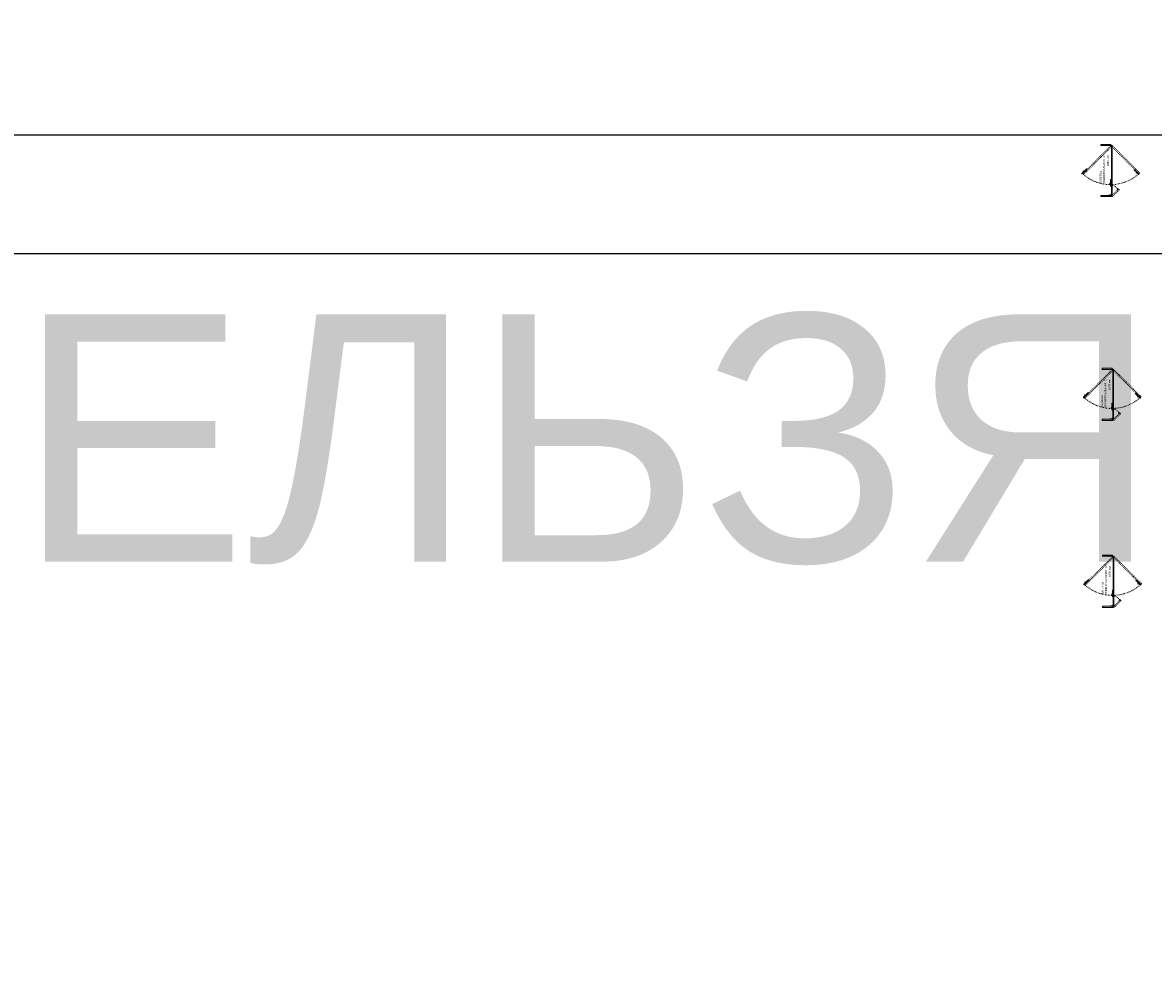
# Model space of a CAD drawing. Header units: millimetres. Extents: x -714384 to 30604203, y -92609 to 65084.
# Tile 467 of 656: x -39513 to -16668, y -72437 to -53116. Entities that reach past the tile are written whole.
import ezdxf
from ezdxf import colors
from ezdxf.entities.mleader import LeaderData, LeaderLine
from ezdxf.math import Vec2, Vec3

# ---------------------------------------------------------------- set-up
doc = ezdxf.new("R2010")
doc.units = ezdxf.units.MM
for name, pattern in [('ACAD_ISO02W100', [15, 12, -3]), ('ACAD_ISO03W100', [30, 12, -18]), ('Base$0$ACAD_ISO03W100', [30, 12, -18]), ('JIS_02_1.0', [2, 1, -1]), ('JIS_02_1.2', [2.5, 1.25, -1.25])]:
    doc.linetypes.add(name, pattern=pattern)
doc.layers.get('0').update_dxf_attribs({"lineweight": 0})
doc.layers.get('Defpoints').update_dxf_attribs({"color": 30})
doc.layers.add('06_АР_Мебель', color=4, linetype='Continuous', lineweight=9)
doc.layers.add('27_Сечения', color=7, linetype='Continuous', lineweight=0)
doc.styles.add('_ТЕКСТОВЫЙ', font='arial.ttf', dxfattribs={"width": 0.8})
doc.styles.get("Standard").update_dxf_attribs({"font": 'arial.ttf'})

# ---------------------------------------------------------------- blocks, each defined once
blk = doc.blocks.new('*U696')
at = {"color": 252, "linetype": 'ACAD_ISO02W100', "lineweight": 0, "true_color": 0x939598}
blk.add_line((-23610, -53702), (-23608, -53701), dxfattribs=at)
at = {"layer": '06_АР_Мебель', "linetype": 'Base$0$ACAD_ISO03W100', "lineweight": 0}
for p, q in [((-23718, -53625), (-23703, -53610)), ((-23718, -53625), (-23155, -54188)), ((-23703, -53610), (-23139, -54173)), ((-24154, -54188), (-24170, -54204)), ((-24029, -54345), (-24170, -54204)), ((-24158, -54184), (-24124, -54184)), ((-24013, -54330), (-24154, -54188)), ((-24135, -54179), (-24151, -54194)), ((-24148, -54197), (-24148, -54189)), ((-24148, -54189), (-24133, -54189)), ((-24135, -54179), (-24110, -54204)), ((-24133, -54171), (-24117, -54186)), ((-24127, -54181), (-24124, -54184)), ((-24124, -54184), (-24124, -54197)), ((-24029, -54345), (-24013, -54330)), ((-23700, -54744), (-23137, -54181)), ((-23685, -54760), (-23122, -54197)), ((-23685, -54760), (-23700, -54744))]:
    blk.add_line(p, q, dxfattribs=at)
at = {"layer": '06_АР_Мебель', "linetype": 'ACAD_ISO02W100', "lineweight": 0}
for p, q in [((-23700, -53608), (-23705, -53603)), ((-23704, -53603), (-23700, -53607)), ((-23691, -53600), (-23696, -53595)), ((-23686, -53623), (-23688, -53624)), ((-23688, -53624), (-23610, -53702)), ((-23686, -53620), (-23681, -53625)), ((-23608, -53701), (-23686, -53623)), ((-23673, -53617), (-23683, -53627)), ((-23674, -53618), (-23679, -53613)), ((-23663, -53627), (-23673, -53617)), ((-23673, -53637), (-23663, -53627)), ((-23671, -53635), (-23664, -53642)), ((-23666, -53644), (-23658, -53636)), ((-23662, -53630), (-23664, -53628)), ((-23662, -53630), (-23655, -53623)), ((-23652, -53625), (-23659, -53633)), ((-23657, -53635), (-23659, -53633)), ((-23654, -53636), (-23644, -53646)), ((-23644, -53650), (-23652, -53658)), ((-23650, -53656), (-23642, -53665)), ((-23635, -53658), (-23643, -53649)), ((-23635, -53658), (-23643, -53666)), ((-23621, -53668), (-23631, -53658)), ((-23629, -53680), (-23621, -53672)), ((-23622, -53687), (-23612, -53677)), ((-23612, -53677), (-23602, -53687)), ((-23602, -53687), (-23612, -53697)), ((-23710, -54733), (-23715, -54738)), ((-23702, -54741), (-23707, -54747)), ((-23707, -54746), (-23703, -54742)), ((-23692, -54716), (-23697, -54721)), ((-23683, -54705), (-23693, -54715)), ((-23693, -54715), (-23683, -54724)), ((-23690, -54728), (-23685, -54723)), ((-23609, -54650), (-23687, -54728)), ((-23680, -54704), (-23687, -54696)), ((-23687, -54728), (-23686, -54730)), ((-23686, -54730), (-23608, -54652)), ((-23685, -54694), (-23677, -54701)), ((-23673, -54715), (-23683, -54705)), ((-23680, -54704), (-23682, -54706)), ((-23675, -54699), (-23677, -54701)), ((-23675, -54713), (-23668, -54706)), ((-23674, -54695), (-23664, -54686)), ((-23666, -54707), (-23674, -54700)), ((-23652, -54676), (-23661, -54685)), ((-23660, -54686), (-23652, -54693)), ((-23654, -54692), (-23645, -54684)), ((-23642, -54663), (-23652, -54673)), ((-23652, -54677), (-23644, -54685)), ((-23630, -54671), (-23638, -54663)), ((-23633, -54654), (-23623, -54644)), ((-23623, -54664), (-23633, -54654)), ((-23623, -54644), (-23613, -54654)), ((-23608, -54652), (-23609, -54650))]:
    blk.add_line(p, q, dxfattribs=at)
at = {"layer": '06_АР_Мебель', "linetype": 'Continuous', "lineweight": 0}
for p, q in [((-24140, -53975), (-24165, -53975)), ((-24140, -54186), (-24140, -53975)), ((-24133, -54131), (-24131, -54173)), ((-23110, -53975), (-23132, -53975)), ((-23132, -54175), (-23132, -53975)), ((-23110, -54175), (-23110, -53975)), ((-24165, -54186), (-24140, -54186)), ((-24161, -54204), (-24161, -54188)), ((-24161, -54188), (-23924, -54188)), ((-24161, -54204), (-23924, -54204)), ((-24133, -54173), (-24131, -54173)), ((-23949, -54184), (-23944, -54184)), ((-23917, -54174), (-23925, -54174)), ((-23925, -54184), (-23917, -54184)), ((-23924, -54204), (-23924, -54188)), ((-23813, -54186), (-23923, -54186)), ((-23923, -54186), (-23923, -54188)), ((-23923, -54188), (-23813, -54188)), ((-23922, -54188), (-23133, -54188)), ((-23922, -54204), (-23922, -54188)), ((-23922, -54204), (-23133, -54204)), ((-23917, -54172), (-23917, -54186)), ((-23903, -54172), (-23917, -54172)), ((-23903, -54186), (-23903, -54172)), ((-23900, -54174), (-23903, -54174)), ((-23903, -54184), (-23893, -54184)), ((-23900, -54174), (-23900, -54164)), ((-23896, -54164), (-23896, -54174)), ((-23893, -54174), (-23896, -54174)), ((-23893, -54186), (-23893, -54175)), ((-23890, -54172), (-23876, -54172)), ((-23862, -54174), (-23874, -54174)), ((-23874, -54184), (-23862, -54184)), ((-23873, -54175), (-23873, -54186)), ((-23862, -54175), (-23862, -54186)), ((-23845, -54172), (-23859, -54172)), ((-23842, -54186), (-23842, -54175)), ((-23832, -54172), (-23818, -54172)), ((-23832, -54186), (-23832, -54172)), ((-23818, -54172), (-23818, -54186)), ((-23813, -54188), (-23813, -54186)), ((-23133, -54188), (-23133, -54204)), ((-23132, -54175), (-23110, -54175))]:
    blk.add_line(p, q, dxfattribs=at)
at = {"layer": '06_АР_Мебель', "lineweight": 0}
for p, q in [((-24134, -54130), (-24140, -54130)), ((-24140, -54130), (-24140, -54180)), ((-24134, -54130), (-24140, -54130)), ((-24140, -54130), (-24140, -54180)), ((-24133, -54131), (-24140, -54131)), ((-24133, -54131), (-24140, -54131)), ((-24140, -54155), (-24140, -54140)), ((-24136, -54140), (-24140, -54140)), ((-24140, -54140), (-24136, -54155)), ((-24140, -54155), (-24136, -54140)), ((-24140, -54155), (-24140, -54140)), ((-24136, -54140), (-24140, -54140)), ((-24140, -54140), (-24136, -54155)), ((-24140, -54155), (-24136, -54140)), ((-24136, -54140), (-24136, -54155)), ((-24136, -54140), (-24136, -54155)), ((-24134, -54131), (-24134, -54130)), ((-24134, -54131), (-24134, -54130)), ((-24162, -54182), (-24123, -54182)), ((-24158, -54197), (-24158, -54182)), ((-24123, -54197), (-24158, -54197)), ((-24141, -54182), (-24141, -54181)), ((-24136, -54187), (-24141, -54182)), ((-24136, -54155), (-24140, -54155)), ((-24136, -54155), (-24140, -54155)), ((-24140, -54180), (-24115, -54180)), ((-24139, -54179), (-24127, -54179)), ((-24133, -54173), (-24133, -54180)), ((-24133, -54180), (-24133, -54177)), ((-24131, -54173), (-24128, -54173)), ((-24128, -54187), (-24128, -54187)), ((-24127, -54179), (-24127, -54175)), ((-24127, -54184), (-24127, -54175)), ((-24123, -54182), (-24123, -54197)), ((-24114, -54182), (-24114, -54183))]:
    blk.add_line(p, q, dxfattribs=at)
at = {"layer": '06_АР_Мебель', "linetype": 'JIS_02_1.2', "lineweight": 0}
for p, q in [((-23942, -54173), (-23950, -54173)), ((-23942, -54185), (-23950, -54185))]:
    blk.add_line(p, q, dxfattribs=at)
at = {"layer": '06_АР_Мебель', "linetype": 'ACAD_ISO02W100', "lineweight": 0}
for points in [[(-23703, -53610), (-23689, -53623), (-23678, -53612), (-23691, -53598)], [(-23700, -54744), (-23687, -54731), (-23698, -54720), (-23712, -54733)]]:
    blk.add_lwpolyline(points, close=True, dxfattribs=at)
for points in [[(-23700, -53607), (-23686, -53620)], [(-23693, -53600), (-23679, -53613)], [(-23710, -54735), (-23697, -54721)], [(-23703, -54742), (-23690, -54728)]]:
    blk.add_lwpolyline(points, dxfattribs=at)
at = {"layer": '06_АР_Мебель', "linetype": 'Continuous', "lineweight": 0}
blk.add_lwpolyline([(-24165, -53975), (-24165, -54186)], dxfattribs=at)
at = {"layer": '06_АР_Мебель', "linetype": 'Base$0$ACAD_ISO03W100', "lineweight": 0}
for points in [[(-24158, -54184), (-24158, -54197)], [(-24013, -54307), (-24025, -54318), (-24015, -54328), (-24003, -54317), (-24013, -54307)]]:
    blk.add_lwpolyline(points, dxfattribs=at)
at = {"layer": '06_АР_Мебель', "lineweight": 0}
blk.add_lwpolyline([(-24114, -54183), (-24114, -54191)], dxfattribs=at)
at = {"layer": '06_АР_Мебель', "linetype": 'Base$0$ACAD_ISO03W100', "lineweight": 0}
blk.add_lwpolyline([(-23924, -54204, -0.084973), (-24029, -54345)], format="xyb", dxfattribs=at)
at = {"layer": '06_АР_Мебель', "linetype": 'Continuous', "lineweight": 0}
blk.add_lwpolyline([(-23944, -54188), (-23925, -54188), (-23925, -54172), (-23944, -54172)], close=True, dxfattribs=at)
at = {"layer": '06_АР_Мебель', "linetype": 'JIS_02_1.2', "lineweight": 0}
for points in [[(-23944, -54174), (-23925, -54174)], [(-23944, -54184), (-23925, -54184)]]:
    blk.add_lwpolyline(points, dxfattribs=at)
at = {"layer": '06_АР_Мебель', "linetype": 'Continuous', "lineweight": 0}
for centre, radius in [((-24150, -53979), 2), ((-23121, -54075), 2), ((-23959, -54195), 2), ((-23842, -54195), 2), ((-23133, -54182), 6), ((-23133, -54182), 5)]:
    blk.add_circle(centre, radius, dxfattribs=at)
at = {"layer": '06_АР_Мебель', "lineweight": 0}
blk.add_circle((-24132, -54184), 2, dxfattribs=at)
at = {"layer": '06_АР_Мебель', "linetype": 'ACAD_ISO03W100', "lineweight": 0}
blk.add_arc((-23082, -54175), 840, 139.1426, 222.6426, dxfattribs=at)
at = {"layer": '06_АР_Мебель', "linetype": 'ACAD_ISO02W100', "lineweight": 0}
for centre, radius, start, end in [((-23700, -53600), 6.12, 57.6804, 212.3196), ((-23700, -53600), 5.12, 57.6804, 212.3196), ((-23660, -53631), 2.5, 171.8699, 278.1301), ((-23656, -53638), 3, 45, 135), ((-23657, -53620), 4, 315, 356.4096), ((-23649, -53620), 4, 273.5904, 176.4096), ((-23649, -53628), 4, 93.5904, 135), ((-23646, -53648), 3, 315, 45), ((-23633, -53660), 3, 45, 135), ((-23623, -53670), 3, 315, 45), ((-23710, -54741), 6.12, 147.6804, 302.3196), ((-23710, -54741), 5.12, 147.6804, 302.3196), ((-23690, -54691), 4, 3.5904, 266.4096), ((-23690, -54699), 4, 45, 86.4096), ((-23682, -54691), 4, 183.5904, 225), ((-23679, -54701), 2.5, 261.8699, 8.1301), ((-23672, -54698), 3, 135, 225), ((-23662, -54688), 3, 45, 135), ((-23650, -54675), 3, 135, 225), ((-23640, -54665), 3, 45, 135)]:
    blk.add_arc(centre, radius, start, end, dxfattribs=at)
at = {"layer": '06_АР_Мебель', "lineweight": 0}
for centre, radius, start, end in [((-24139, -54181), 1.5, 90, 180), ((-24132, -54184), 5, 225, 315), ((-24129, -54175), 2, 0, 80.2176), ((-24132, -54184), 5, 315, 0), ((-24115, -54182), 1.5, 0, 90)]:
    blk.add_arc(centre, radius, start, end, dxfattribs=at)
at = {"layer": '06_АР_Мебель', "linetype": 'JIS_02_1.0', "lineweight": 0}
blk.add_arc((-23948, -54179), 6.12, 102.6804, 257.3196, dxfattribs=at)
at = {"layer": '06_АР_Мебель', "linetype": 'Continuous', "lineweight": 0}
for centre, radius, start, end in [((-23948, -54179), 5.12, 102.6804, 257.3196), ((-23898, -54158), 4, 318.5904, 221.4096), ((-23904, -54164), 4, 0, 41.4096), ((-23898, -54173), 2.5, 216.8699, 323.1301), ((-23892, -54164), 4, 138.5904, 180), ((-23890, -54175), 3, 90, 180), ((-23876, -54175), 3, 0, 90), ((-23859, -54175), 3, 90, 180), ((-23845, -54175), 3, 0, 90)]:
    blk.add_arc(centre, radius, start, end, dxfattribs=at)
at = {"flags": 1}
for tag, p in [('ДОГОВОР', (-23822, -54385)), ('ДОП_ИНФОРМАЦИЯ', (-23820, -54330)), ('КОД_ОБОРУДОВАНИЯ', (-23820, -54278))]:
    blk.add_attdef(tag, p, '', height=25, dxfattribs=at)
at = {"layer": '06_АР_Мебель', "lineweight": 0, "insert": (-23900, -53954), "char_height": 40, "attachment_point": 1}
blk.add_mtext_dynamic_manual_height_columns('{\\C7;КАЛИТКА УНИВЕРСАЛЬНАЯ  C}', width=588.92, gutter_width=12.5, heights=[0], dxfattribs=at)
at = {"layer": 'Defpoints', "lineweight": 0, "insert": (-23550, -54100), "char_height": 40, "attachment_point": 1}
blk.add_mtext_dynamic_manual_height_columns('{\\C1;1050 мм}', width=500, gutter_width=12.5, heights=[0], dxfattribs=at)
blk = doc.blocks.new('_Dot')
at = {"color": 0, "linetype": 'ByBlock', "lineweight": -2}
blk.add_line((-0.5, 0), (-1, 0), dxfattribs=at)
at = {"color": 0, "linetype": 'ByBlock', "const_width": 0.5}
blk.add_lwpolyline([(-0.25, 0, 1), (0.25, 0, 1)], format="xyb", close=True, dxfattribs=at)

msp = doc.modelspace()

# ---------------------------------------------------------------- linework, layer by layer
at = {"layer": 'Defpoints', "color": 1}
msp.add_lwpolyline([(-158394.8, -24951.8), (39622.9, -24951.8), (39622.9, -57789.5), (-158394.8, -57789.5)], close=True, dxfattribs=at)
at = {"layer": 'Defpoints'}
msp.add_lwpolyline([(39622.9, -55394.4), (-153407.1, -55394.4)], dxfattribs=at)

# ---------------------------------------------------------------- block references
at = {"color": 252, "linetype": 'Continuous', "rotation": 90}
for p in [(-71704.8, -32469), (-71676.4, -36993.8), (-71668, -40772.4)]:
    msp.add_blockref('*U696', p, dxfattribs=at)

# ---------------------------------------------------------------- texts
at = {"layer": 'Defpoints', "color": 1, "insert": (-78920.2, -59013.4), "char_height": 5000, "attachment_point": 1}
msp.add_mtext_dynamic_manual_height_columns('УДАЛЯТЬ НЕЛЬЗЯ, но если очень хочется...', width=137297.146, gutter_width=12.5, heights=[0], dxfattribs=at)

# ---------------------------------------------------------------- leaders
at = {"layer": '27_Сечения'}
ml = msp.add_multileader_mtext('Standard', dxfattribs=at)
ml.set_content('Несущая конструкция фасада', color=256, style='_ТЕКСТОВЫЙ')
ml.set_leader_properties(lineweight=0)
ml.set_arrow_properties(name='DOT')
ml.build(insert=Vec2(0, 0))
ml.multileader.update_dxf_attribs({"text_left_attachment_type": 6, "text_right_attachment_type": 6, "dogleg_length": 0.768, "arrow_head_size": 20, "scale": 100})
ctx = ml.context
ctx.base_point, ctx.scale, ctx.char_height, ctx.arrow_head_size, ctx.landing_gap_size, ctx.plane_origin = Vec3(70210.5, -67267.2), 100, 125, 20, 100, Vec3(65802.9, -64005.4)
ctx.left_attachment, ctx.right_attachment, ctx.text_align_type, ctx.attachment_type = 6, 6, 2, 2
notes = []
notes.append((ctx, [(0, (1, 1, 0), (70133.8, -67267.2), (1, 0), 76.8, [(2, [(70132.6, -67782.3)], 0, [])])]))
ctx.mtext.insert, ctx.mtext.width, ctx.mtext.defined_height, ctx.mtext.alignment, ctx.mtext.flow_direction = Vec3(71707.5, -67107.5), 1698.235, 480.6, 3, 5
for ctx, leaders in notes:
    for number, flags, end, landing, length, lines in leaders:
        leader = LeaderData()
        leader.index, (leader.has_last_leader_line, leader.has_dogleg_vector, leader.attachment_direction) = number, flags
        leader.last_leader_point, leader.dogleg_vector, leader.dogleg_length = Vec3(end), Vec3(landing), length
        for number, points, colour, breaks in lines:
            line = LeaderLine()
            line.index, line.vertices, line.color, line.breaks = number, Vec3.list(points), colors.encode_raw_color(colour), breaks
            leader.lines.append(line)
        ctx.leaders.append(leader)

doc.saveas('drawing.dxf')
